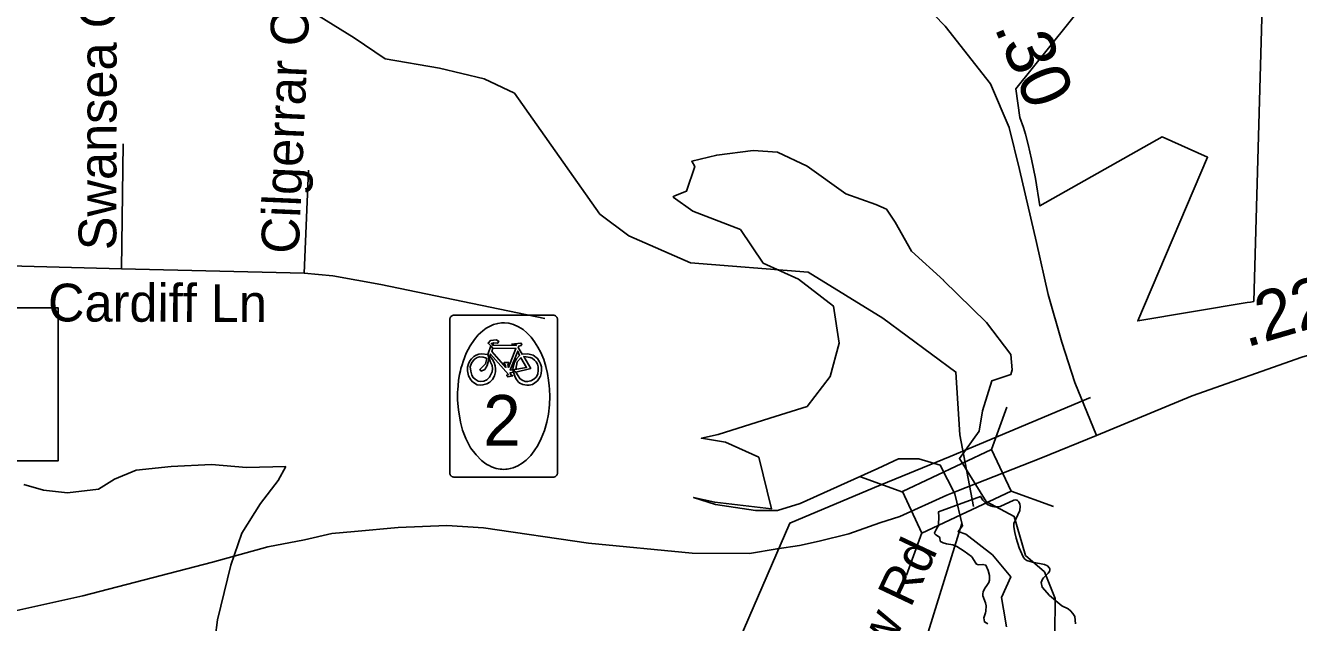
# Model space of a CAD drawing. Extents: x 1662474 to 1856135, y 779280 to 917889.
# Drawn here: x 1701744 to 1704946, y 834370 to 835872 of the extents above; entities that cross this region are included whole.
import ezdxf

# ---------------------------------------------------------------- set-up
doc = ezdxf.new("R2010")
doc.units = 0
for name, color, linetype in [('Exist Boundary Political City Limit New Hole', 7, 'Continuous'), ('Exist Hydrographic Creek Single Shore', 7, 'Continuous'), ('Exist Hydrographic Lake Shore', 7, 'Continuous'), ('Exist Hydrographic Misc Water Feature', 7, 'Continuous'), ('Exist Road Non-System Type 51', 7, 'Continuous'), ('Exist Road Non-System Type 51 Label', 7, 'Continuous'), ('Exist Road Primary NC Shield Bike CELL', 7, 'Continuous'), ('Exist Road Primary NC Shield Bike NC Label', 7, 'Continuous'), ('Exist Road Secondary Structure Standard Bridge CELL', 7, 'Continuous'), ('Exist Road Secondary Structure Standard Bridge Number Label', 7, 'Continuous'), ('Exist Road Secondary Type 51 Attributed', 7, 'Continuous'), ('Exist Utilities Electrical Transmission Line', 7, 'Continuous'), ('Map Preparation Boundary City Limit Buffer Line', 7, 'Continuous'), ('Old_Level_44', 7, 'Continuous'), ('Prop DGN Element Guardrail', 7, 'Continuous')]:
    doc.layers.add(name, color=color, linetype=linetype)

msp = doc.modelspace()

# ---------------------------------------------------------------- linework, layer by layer
at = {"layer": 'Exist Boundary Political City Limit New Hole'}
msp.add_lwpolyline([(1704284.4, 835487.2), (1704296, 835418.2), (1704603.1, 835592.1), (1704717.5, 835540.6), (1704542.1, 835128.9), (1704816.9, 835174.9), (1704825.6, 835176.2), (1704833.9, 835177.7), (1704858.6, 836039.4), (1704836.4, 836039.4), (1704772.4, 836039.7), (1704618, 836040.4), (1704498.9, 836040.8), (1704234.9, 835712.8), (1704245.5, 835640.4), (1704254.6, 835615.2), (1704259.6, 835598.4), (1704266.4, 835572.6), (1704274.8, 835535.9), (1704284.4, 835487.2)], dxfattribs=at)
at = {"layer": 'Exist Hydrographic Creek Single Shore'}
msp.add_lwpolyline([(1701562.4, 836124.5), (1701767.9, 835996.9), (1701842, 835985.1), (1701971.1, 836015.8), (1702044.9, 836040.8), (1702191.2, 836032.9), (1702197, 836032.6), (1702213.4, 836027.4), (1702353.2, 835976.7), (1702570.5, 835840.5), (1702649.2, 835788), (1702785.8, 835764.4), (1702898.1, 835738.1), (1702974, 835701.6), (1703188.9, 835397.7), (1703262.1, 835342.9), (1703416.8, 835274.9), (1703712.5, 835251.2), (1703901, 835136.1), (1704084.4, 835000.1), (1704094.6, 834842.6), (1704129, 834661.8)], dxfattribs=at)
at = {"layer": 'Exist Hydrographic Lake Shore'}
for points in [[(1704054.1, 835230.1), (1703972.7, 835303.8), (1703932, 835377.1), (1703909.9, 835410.1), (1703883, 835421.9), (1703807.6, 835448.8), (1703710.1, 835518.4), (1703635.4, 835553.5), (1703574.8, 835557.7), (1703483.1, 835546), (1703420.2, 835530.3), (1703428, 835517.6), (1703407.1, 835455), (1703375, 835442.2), (1703373.7, 835440.3), (1703422.9, 835405.2), (1703542.3, 835359.1), (1703599.3, 835273.7)], [(1703599.3, 835273.7), (1703689, 835233.8), (1703776.3, 835166), (1703791.1, 835073.1), (1703768.4, 834988.7), (1703710.3, 834913.5), (1703616.8, 834884.3), (1703486.4, 834843), (1703444.5, 834833.6), (1703505, 834823.9), (1703588.5, 834785.9), (1703621, 834656.1), (1703477.8, 834672.6), (1703424.5, 834684.6), (1703479.8, 834667.3), (1703580.5, 834651.6), (1703635.7, 834651.6), (1703692.5, 834669.9), (1703888.2, 834757.9), (1703939.8, 834782.2), (1703991.2, 834782.2), (1704045.3, 834766), (1704081.5, 834693.6)], [(1704160.8, 834674.3), (1704093.5, 834782.3), (1704143, 834851.6), (1704151.8, 834902.3), (1704174.7, 834978.4), (1704222.6, 834993.6), (1704226.1, 835005.4), (1704222.9, 835044.7), (1704161.9, 835125.1), (1704052.9, 835231.2)], [(1704164.5, 834366.8), (1704156.1, 834371.8), (1704154.8, 834381.8), (1704159.2, 834394.6), (1704160.2, 834398.8), (1704160.8, 834411.9), (1704159.2, 834419.5), (1704152.6, 834437.1), (1704152.1, 834442.6), (1704152.9, 834447.1), (1704156.6, 834454.7), (1704164, 834465.4), (1704167.1, 834471.2), (1704168.9, 834476.8), (1704169.2, 834481.2), (1704168.9, 834488.8), (1704165.5, 834501.4), (1704160.2, 834514), (1704152.6, 834516.1), (1704141.9, 834515.6), (1704139, 834515.8), (1704136.6, 834517.1), (1704133.2, 834521.6), (1704126.6, 834532.9), (1704123.5, 834536.1), (1704105.6, 834549.4), (1704086.8, 834561.5), (1704076.8, 834565.2), (1704060.5, 834568.1), (1704052.6, 834570.2), (1704045.6, 834573.9), (1704045, 834574.6), (1704044.5, 834583.3), (1704043.5, 834584.9), (1704034, 834590.6), (1704031.9, 834592.8), (1704031.1, 834595.1), (1704031.4, 834597.8), (1704033.8, 834602.2), (1704038.5, 834609.6), (1704040.4, 834613.2), (1704041.1, 834617.1), (1704041.9, 834636.3), (1704041.1, 834648.6), (1704146.6, 834687.5), (1704152.6, 834678.3), (1704160.2, 834670.2), (1704164, 834667.3), (1704171.9, 834663.4), (1704177.6, 834661.8), (1704182.4, 834661), (1704187, 834661), (1704196.2, 834661.8), (1704230.1, 834678.1), (1704234.8, 834678.6), (1704237.4, 834678.1), (1704239.8, 834676.8), (1704243, 834673.3), (1704245.6, 834668.1), (1704246.6, 834663.1), (1704245, 834652.3), (1704230.4, 834618.8), (1704230.1, 834611.1), (1704233, 834596.7), (1704236.1, 834582.2)], [(1704236.1, 834582.2), (1704244, 834558.4), (1704254, 834535.2), (1704257.6, 834529.8), (1704263.1, 834526.1), (1704277.1, 834521.9), (1704307.8, 834516.4), (1704314.6, 834512.9), (1704320.1, 834507.2), (1704320.6, 834504.8), (1704320.6, 834502.4), (1704319.6, 834498.8), (1704316.7, 834494.3), (1704304.9, 834482.5), (1704302.5, 834479.1), (1704299.4, 834471.2), (1704301.8, 834459.1), (1704320.1, 834438.4), (1704345.9, 834415.9), (1704350.9, 834412.4), (1704366.6, 834404.6), (1704372.9, 834399.8), (1704378.6, 834392.8), (1704383.4, 834384.9), (1704385.5, 834367)]]:
    msp.add_lwpolyline(points, dxfattribs=at)
at = {"layer": 'Exist Hydrographic Misc Water Feature'}
for points in [[(1701739.7, 834717.3), (1701789.6, 834703.2), (1701849.6, 834696.1), (1701927.4, 834705.3), (1701967.9, 834730.7), (1702022.2, 834753.4), (1702110.4, 834762.3), (1702212.4, 834767.6), (1702300.3, 834760), (1702399, 834762.2)], [(1702221.2, 834331.7), (1702227.3, 834376.6), (1702261, 834514.6), (1702288.2, 834594.5), (1702335.1, 834669.9), (1702379.8, 834727.2), (1702399, 834762.2)]]:
    msp.add_lwpolyline(points, dxfattribs=at)
at = {"layer": 'Exist Road Non-System Type 51'}
for p, q in [((1701985.5, 835259.7), (1701990.2, 835574.6)), ((1702445.1, 835249.2), (1702455.6, 835507.9)), ((1701522.5, 835272.2), (1701985.5, 835259.7)), ((1701985.5, 835259.7), (1702445.1, 835249.2))]:
    msp.add_line(p, q, dxfattribs=at)
msp.add_lwpolyline([(1702445.1, 835249.2), (1702517.2, 835242.4), (1702638.2, 835220.2), (1703050.9, 835135)], dxfattribs=at)
at = {"layer": 'Exist Road Primary NC Shield Bike CELL'}
for points in [[(1702821.4, 835143.2), (1702822.2, 835143.3), (1702855.2, 835143.3), (1703038.6, 835143.3), (1703071.6, 835143.3), (1703072.8, 835143.2), (1703073.4, 835143.1), (1703074.2, 835142.9), (1703074.9, 835142.7), (1703075.6, 835142.4), (1703077, 835141.8), (1703077.6, 835141.4), (1703078.2, 835141), (1703078.9, 835140.3), (1703079.9, 835139.3), (1703080.5, 835138.5), (1703080.7, 835138.1), (1703081, 835137.7), (1703081.2, 835137.2), (1703081.4, 835136.8), (1703081.6, 835136.3), (1703081.9, 835135.6), (1703082.1, 835134.6), (1703082.3, 835133.7), (1703082.3, 835133.4), (1703082.3, 835133), (1703082.4, 835099.5), (1703082.4, 834779.6), (1703082.4, 834746.6), (1703082.3, 834745.4), (1703082.2, 834744.7), (1703082, 834744), (1703081.8, 834743.3), (1703081.5, 834742.5), (1703080.9, 834741.2), (1703080.5, 834740.6), (1703080, 834740), (1703079.4, 834739.3), (1703079, 834738.8), (1703078.4, 834738.3), (1703078.1, 834738.1), (1703077.6, 834737.7), (1703077.2, 834737.4), (1703076.8, 834737.2), (1703076.3, 834737), (1703075.4, 834736.6), (1703074.7, 834736.3), (1703073.7, 834736.1), (1703073.3, 834736), (1703072.8, 834735.9), (1703072.5, 834735.9), (1703072.1, 834735.8), (1703071.6, 834735.8), (1703038.5, 834735.8), (1702855.2, 834735.8), (1702822.2, 834735.8), (1702821.6, 834735.9), (1702821, 834735.9), (1702820.4, 834736), (1702819.7, 834736.2), (1702818.9, 834736.4), (1702818.2, 834736.6), (1702817.5, 834737), (1702816.9, 834737.3), (1702816.3, 834737.7), (1702815.7, 834738.1), (1702815.3, 834738.4), (1702814.9, 834738.7), (1702814.7, 834739), (1702814.3, 834739.5), (1702813.9, 834739.9), (1702813.6, 834740.3), (1702813.2, 834740.8), (1702813, 834741.2), (1702812.7, 834741.7), (1702812.4, 834742.3), (1702812.2, 834742.8), (1702812.1, 834743.1), (1702812, 834743.4), (1702811.9, 834743.6), (1702811.9, 834743.9), (1702811.8, 834744.1), (1702811.8, 834744.3), (1702811.7, 834744.6), (1702811.7, 834744.8), (1702811.6, 834745.1), (1702811.6, 834745.3), (1702811.6, 834745.5), (1702811.5, 834745.8), (1702811.5, 834746.4), (1702811.5, 834779.6), (1702811.5, 835099.5), (1702811.5, 835132.5), (1702811.6, 835133.7), (1702811.7, 835134.4), (1702811.9, 835135.1), (1702812.1, 835135.8), (1702812.3, 835136.6), (1702813, 835137.9), (1702813.4, 835138.5), (1702813.8, 835139.1), (1702814.4, 835139.8), (1702815.4, 835140.8), (1702816.2, 835141.4), (1702816.7, 835141.7), (1702817.1, 835141.9), (1702817.6, 835142.1), (1702818, 835142.3), (1702818.4, 835142.5), (1702819.2, 835142.8), (1702820.1, 835143), (1702821, 835143.2)], [(1702946.9, 834755.3), (1702942.3, 834755.5), (1702937.8, 834755.9), (1702927.9, 834757.6), (1702916.6, 834761.7), (1702910.1, 834764.9), (1702904.8, 834767.9), (1702899.1, 834771.8), (1702891.1, 834777.7), (1702877.4, 834791.6), (1702863.9, 834809.6), (1702852.1, 834832.7), (1702843.8, 834853.6), (1702838.6, 834874), (1702833, 834904.9), (1702831.1, 834929.2), (1702831, 834941.1), (1702831.2, 834949.8), (1702831.5, 834956), (1702832.1, 834965.3), (1702833.5, 834979.6), (1702836.2, 834994.2), (1702838.2, 835003.6), (1702839.5, 835008.9), (1702842.2, 835018.5), (1702844.8, 835027), (1702852.7, 835047.5), (1702862.5, 835066), (1702873.3, 835081.7), (1702882.8, 835093.4), (1702894.3, 835104.2), (1702903.2, 835110.2), (1702907.8, 835112.9), (1702913.1, 835115.7), (1702921.7, 835119.6), (1702932, 835122.3), (1702941.4, 835123.8), (1702949.1, 835124), (1702960, 835122.8), (1702971.3, 835119.7), (1702984.4, 835114.1), (1702995.6, 835107.2), (1703005.4, 835098.9), (1703016, 835087.9), (1703024.8, 835076.5), (1703033.3, 835062.6), (1703040.5, 835049), (1703047.6, 835031.8), (1703053.1, 835013.7), (1703057.1, 834996.7), (1703060.1, 834980.1), (1703061.7, 834965.5), (1703062.2, 834957.4), (1703063.1, 834938.4), (1703062.2, 834918.1), (1703059.5, 834894.5), (1703055.3, 834873.8), (1703049.4, 834852.9), (1703041.6, 834832.8), (1703032.5, 834815.2), (1703023.9, 834802.1), (1703015.1, 834790.6), (1703003.9, 834778.9), (1702993.5, 834770.6), (1702982.3, 834764.1), (1702970.8, 834759.2), (1702963.7, 834757.3), (1702959.6, 834756.6), (1702956.1, 834755.9), (1702952.3, 834755.6)], [(1702966.4, 835070), (1702990.5, 835072.9), (1702992.3, 835071.1), (1702990.9, 835067.3), (1702984.9, 835065.5), (1702983.3, 835062.2), (1702993.4, 835045.1), (1703008, 835045.8), (1703020.8, 835042.9), (1703032.1, 835034.4), (1703037.4, 835025.8), (1703040, 835021.2), (1703041.8, 835013.4), (1703042.2, 835005.2), (1703041.1, 834996.7), (1703039.3, 834990.2), (1703035.7, 834983.3), (1703032.2, 834978.2), (1703025.5, 834972.7), (1703019.4, 834969.1), (1703010.9, 834967.1), (1703005.6, 834966.8), (1702994.9, 834968.5), (1702988, 834972), (1702984.6, 834974.8), (1702979.5, 834981.3), (1702976.1, 834987.4), (1702971.4, 834999.6), (1702970.4, 835005.5), (1702977.8, 835000.2), (1702983.6, 834990.3), (1702987.7, 834983.6), (1702993.1, 834979.8), (1703001.2, 834976.5), (1703007.3, 834976.3), (1703015.5, 834978.2), (1703023, 834982.4), (1703028.4, 834987.7), (1703032.7, 834994.9), (1703034.1, 835004.9), (1703033.9, 835013.1), (1703032.1, 835019.8), (1703028.6, 835025.9), (1703024.9, 835030.2), (1703019, 835034.7), (1703013.3, 835036.5), (1703003.9, 835038.3), (1702997.5, 835039), (1703015, 835009.4), (1702977.8, 835000.2), (1702970.4, 835005.5), (1703004.6, 835011.6), (1702990.3, 835036.1), (1702980.5, 835025.5), (1702977.6, 835007), (1702970.4, 835005.5), (1702970.8, 835013.3), (1702973.9, 835025.1), (1702979.3, 835033.3), (1702987.1, 835042.2), (1702982.2, 835052.7), (1702963.4, 835004.8), (1702970.5, 835005.6), (1702971.4, 834999.6), (1702963, 834998.6), (1702964.8, 834993.4), (1702969.9, 834990.7), (1702957.3, 834987.9), (1702954.2, 834991.8), (1702958.7, 834994.2), (1702914, 835045.3), (1702912.3, 835040.4), (1702918.6, 835032.1), (1702922.7, 835024.1), (1702925.4, 835015.5), (1702926.8, 835008.1), (1702926.1, 835000.6), (1702924, 834990.7), (1702919.1, 834981.8), (1702912.2, 834975), (1702904.4, 834970.2), (1702894.8, 834967.9), (1702887.8, 834967.3), (1702880.7, 834968.2), (1702868.4, 834975.8), (1702864.4, 834980.3), (1702858.7, 834990.7), (1702856.2, 835003.6), (1702856.1, 835012.8), (1702858.4, 835021), (1702862.1, 835028.3), (1702866.2, 835033.6), (1702872.3, 835039.6), (1702877.6, 835042.9), (1702884.5, 835045), (1702891.5, 835045.7), (1702906.8, 835044), (1702910.3, 835035.7), (1702905.6, 835016.8), (1702899.5, 835006.9), (1702890.7, 835002.7), (1702887.2, 835006.2), (1702901.4, 835020.7), (1702904.6, 835034.5), (1702901.3, 835035.9), (1702895.4, 835037.8), (1702885.8, 835038.1), (1702880.3, 835036.4), (1702872.9, 835032.1), (1702865.8, 835022.8), (1702862.7, 835013.1), (1702864, 835002.4), (1702866.7, 834992.5), (1702870.2, 834986.1), (1702875.3, 834982.1), (1702882.5, 834977.6), (1702889, 834976.5), (1702897, 834977), (1702904.8, 834980.4), (1702911.6, 834987.1), (1702915.8, 834995.3), (1702918.3, 835001), (1702918.9, 835008.4), (1702917.9, 835016.3), (1702914.1, 835025.4), (1702906.8, 835044), (1702914.4, 835065.7), (1702919.8, 835060), (1702916.9, 835051.5), (1702952.5, 835011.6), (1702951.5, 835016.7), (1702947.7, 835023), (1702949.4, 835024.5), (1702959.6, 835024.5), (1702957.7, 835017.2), (1702958.7, 835012), (1702977.6, 835059.7), (1702919.8, 835060), (1702914.4, 835065.7), (1702907.8, 835072.8), (1702913.5, 835079.5), (1702928.8, 835081.5), (1702934.9, 835076.7), (1702931.6, 835072.4), (1702922.3, 835073.5), (1702916, 835072), (1702917.4, 835070.7), (1702920.6, 835070.7), (1702919.2, 835067.5), (1702978.4, 835067), (1702978.8, 835068.4)]]:
    msp.add_lwpolyline(points, close=True, dxfattribs=at)
at = {"layer": 'Exist Road Secondary Structure Standard Bridge CELL'}
for p, q in [((1704213, 834911.6), (1704174.4, 834805.2)), ((1703950.7, 834698.2), (1703844.3, 834736.8)), ((1704329.8, 834661.7), (1704223.4, 834700.3)), ((1703998.7, 834595.7), (1703960.1, 834489.3))]:
    msp.add_line(p, q, dxfattribs=at)
msp.add_lwpolyline([(1704223.4, 834700.3), (1703998.9, 834595.2), (1703949.8, 834700.1), (1704174.4, 834805.2)], close=True, dxfattribs=at)
at = {"layer": 'Exist Road Secondary Structure Standard Bridge Number Label'}
msp.add_line((1704099.1, 834619.1), (1703352.5, 832196.9), dxfattribs=at)
msp.add_lwpolyline([(1700897.6, 835161.3), (1701826.5, 835161.3), (1701826.5, 834777.2), (1700897.6, 834777.2)], close=True, dxfattribs=at)
at = {"layer": 'Exist Road Secondary Type 51 Attributed'}
for points in [[(1704437.9, 834840.3), (1704383.3, 834973.8), (1704351.4, 835075.6), (1704316.7, 835195.6), (1704287.4, 835326.3), (1704244.5, 835509.6), (1704218.2, 835614.9), (1704171.9, 835725.2), (1704057.9, 835870.3), (1704029.1, 835899.9)], [(1704437.9, 834840.3), (1704679, 834940.5), (1704954.8, 835037.4), (1705133.8, 835089.6), (1705256.8, 835119.4), (1705338.8, 835138), (1705421, 835146.6), (1705480.6, 835150.3), (1705536.4, 835141.7)], [(1704086.6, 834700.2), (1704298.5, 834783.9), (1704437.9, 834840.3)], [(1701631.1, 834380.1), (1701888.7, 834437.3), (1702214.1, 834521.7), (1702353.9, 834560.4), (1702445.8, 834578.2), (1702515, 834593.7), (1702571.3, 834598.9), (1702681.3, 834609), (1702804.1, 834613.8), (1702896, 834608), (1703160.5, 834570.1), (1703421.4, 834544.2), (1703565.2, 834543.6), (1703634.8, 834555.9), (1703690.8, 834563.8), (1703740.4, 834575), (1703814.9, 834593.4), (1703893.6, 834620.5), (1703943.3, 834636.9), (1704061.6, 834690.4), (1704086.6, 834700.2)]]:
    msp.add_lwpolyline(points, dxfattribs=at)
at = {"layer": 'Exist Utilities Electrical Transmission Line'}
msp.add_lwpolyline([(1701711.4, 832012.8), (1702145.9, 832432.2), (1702520.1, 832794.3), (1702694.2, 832980.4), (1702803.6, 833107.3), (1702947.9, 833305.7), (1703088, 833506.3), (1703238.6, 833736.6), (1703397.8, 834009.1), (1703506.4, 834250), (1703666.6, 834620.4), (1703879.5, 834709.9), (1704070.4, 834787.9), (1704422.8, 834936.2)], dxfattribs=at)
at = {"layer": 'Map Preparation Boundary City Limit Buffer Line'}
msp.add_lwpolyline([(1704284.4, 835487.2), (1704296, 835418.2), (1704603.1, 835592.1), (1704717.5, 835540.6), (1704542.1, 835128.9), (1704816.9, 835174.9), (1704825.6, 835176.2), (1704833.9, 835177.7), (1704858.6, 836039.4), (1704836.4, 836039.4), (1704772.4, 836039.7), (1704618, 836040.4), (1704498.9, 836040.8), (1704234.9, 835712.8), (1704245.5, 835640.4), (1704254.6, 835615.2), (1704259.6, 835598.4), (1704266.4, 835572.6), (1704274.8, 835535.9), (1704284.4, 835487.2)], dxfattribs=at)
at = {"layer": 'Old_Level_44'}
for points in [[(1704081.5, 834693.6), (1704101.5, 834613.7), (1704090.1, 834599.1), (1704109.9, 834592.1), (1704176.4, 834540), (1704222.4, 834484.8), (1704199.4, 834433.2), (1704204.3, 834403.5), (1704211.7, 834359.2)], [(1705788.5, 833415.9), (1705842.9, 833482.3), (1705734.8, 833456.9), (1705528.5, 833358.3), (1705372.4, 833193.1), (1705226.3, 833026.3), (1705062.8, 832963.4), (1704892.6, 833020.1), (1704838.9, 833180.9), (1704851.2, 833315.4), (1704778.2, 833285.8), (1704710.1, 833497.6), (1704640.9, 833577.6), (1704578.4, 833665), (1704577.4, 833782.7), (1704501.5, 833909.3), (1704495.9, 834016.7), (1704379.2, 834220), (1704333.4, 834339.7), (1704334, 834430.4), (1704307.4, 834497.4), (1704259.9, 834538.9), (1704231.5, 834637.2), (1704160.8, 834674.3)]]:
    msp.add_lwpolyline(points, dxfattribs=at)

# ---------------------------------------------------------------- texts
at = {"layer": 'Exist Road Non-System Type 51 Label'}
for s, rotation, p in [('Swansea Ct', 89.9183, (1701972.6, 835306.6)), ('Cilgerrar Ct', 87.4988, (1702431.1, 835296)), ('Cardiff Ln', 359.7945, (1701800.6, 835127.6)), ('Waterview Rd', 64.712, (1703702.1, 833837))]:
    msp.add_text(s, height=95, rotation=rotation, dxfattribs=at).set_placement(p)
at = {"layer": 'Exist Road Primary NC Shield Bike NC Label'}
msp.add_text('2', height=127.5, dxfattribs=at).set_placement((1702895.2, 834814.9))
at = {"layer": 'Prop DGN Element Guardrail'}
for s, rotation, p in [('.30', 292.7374, (1704180, 835867.7)), ('.22', 16.2513, (1704814.6, 835061.6))]:
    msp.add_text(s, height=125, rotation=rotation, dxfattribs=at).set_placement(p)

doc.saveas('drawing.dxf')
